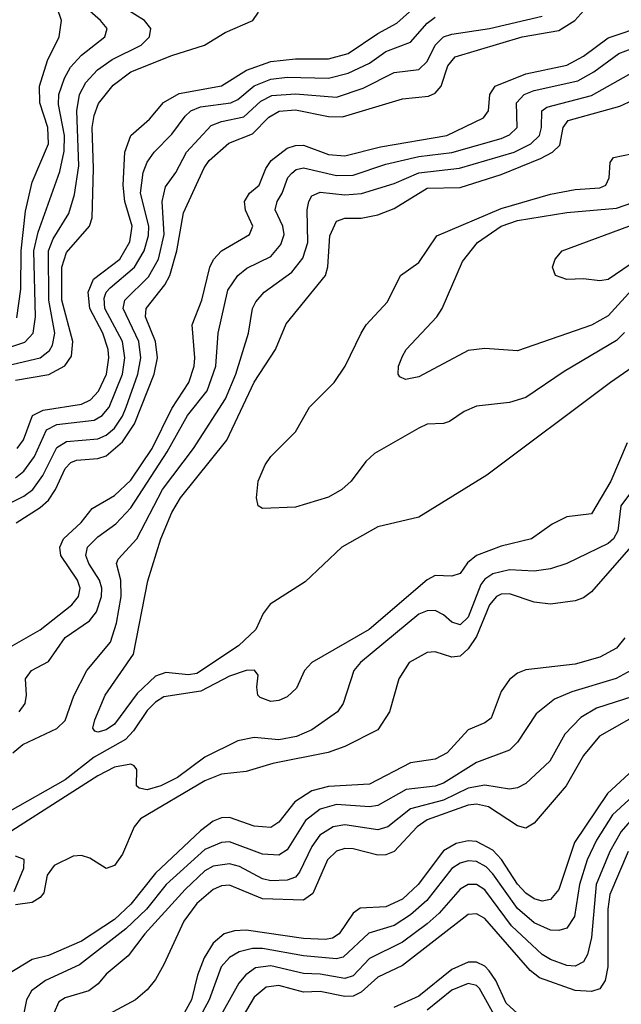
# Model space of a CAD drawing. Header units: inches. Extents: x 501365 to 657855, y 482276 to 547543.
# Tile 642 of 656: x 615980 to 617442, y 512599 to 514992. Entities that reach past the tile are written whole.
import ezdxf

# ---------------------------------------------------------------- set-up
doc = ezdxf.new("R2010")
doc.units = ezdxf.units.IN
doc.header["$MEASUREMENT"] = 0
doc.layers.add('A6511', color=7, linetype='Continuous')

msp = doc.modelspace()

# ---------------------------------------------------------------- linework, layer by layer
at = {"layer": 'A6511', "color": 5}
for points, elevation in [([(615930, 514187.5), (615992.1, 514207.9), (616012.5, 514230), (616018.5, 514270), (616014.5, 514430), (616024.5, 514475.5), (616077.5, 514622.5), (616088, 514672), (616088.7, 514710), (616074.1, 514785.9), (616074.9, 514810), (616088.8, 514850), (616103.7, 514876.2), (616130, 514905.3), (616187, 514950), (616192.2, 514970), (616176.6, 514990), (616130, 515030.3)], 3760), ([(615950, 514151.3), (616030, 514169.8), (616052.4, 514187.7), (616059.4, 514200.6), (616065.1, 514230), (616050.8, 514310), (616049.6, 514430), (616061.2, 514458.9), (616099.6, 514520.4), (616113.3, 514566.7), (616123.3, 514636.7), (616118.6, 514770), (616125.3, 514810), (616140.7, 514839.3), (616169.1, 514870), (616204.9, 514895.1), (616275, 514930), (616295.4, 514950), (616298.4, 514970), (616282.9, 514990), (616189.2, 515049.2)], 3740), ([(615971.2, 513768.8), (616030, 513806.1), (616050, 513824.3), (616067, 513850), (616090, 513900.8), (616104.2, 513915.8), (616118.3, 513921.7), (616170, 513925.7), (616190, 513931.6), (616230, 513965.8), (616258.8, 514010), (616307.1, 514130), (616315, 514170), (616309.8, 514210), (616286, 514270), (616287, 514290), (616332.8, 514347.2), (616344.5, 514370), (616361.8, 514430), (616377.8, 514522.2), (616427.9, 514632.1), (616440.5, 514650), (616488.1, 514691.9), (616545.6, 514714.4), (616585.3, 514754.7), (616610.5, 514769.5), (616650, 514773.1), (616730, 514756.2), (616764.6, 514755.4), (616910, 514799.7), (616973.7, 514806.3), (616990, 514813.6), (617004.3, 514830), (617020.4, 514879.6), (617038.4, 514901.6), (617201, 514950), (617290, 514965.7), (617328.9, 514990), (617365.7, 515030)], 3620), ([(615972.7, 514267.3), (615982.7, 514337.3), (615983.3, 514430), (615993.6, 514526.4), (616010, 514596.8), (616050.2, 514690), (616048.2, 514730), (616028.8, 514790), (616028.4, 514830), (616047.7, 514892.3), (616075.7, 514950), (616081.8, 514990), (616061.4, 515050)], 3780), ([(615974.1, 513950), (615989.4, 513970.6), (616011.1, 514030), (616036.8, 514043.2), (616130, 514057.6), (616152.1, 514067.9), (616171.2, 514088.8), (616190.5, 514130.5), (616196.8, 514170), (616195.3, 514190), (616182, 514230), (616150.5, 514290), (616146.5, 514330), (616158.9, 514361), (616223.5, 514410), (616247.7, 514452.3), (616252.9, 514490), (616235.7, 514550), (616231.4, 514590), (616235.3, 514670), (616250, 514710.1), (616295.6, 514750), (616329.6, 514790.4), (616367.2, 514812.8), (616470, 514830.9), (616530.8, 514869.2), (616590, 514890.3), (616650, 514897), (616730, 514896.7), (616778.3, 514910), (616850, 514958.6), (616896.4, 514983.6), (616950, 515031.1)], 3680), ([(615970, 514115.9), (616050.3, 514129.7), (616089.6, 514150.4), (616105.7, 514174.3), (616109.3, 514210), (616082.3, 514310), (616082.6, 514390), (616093.7, 514426.3), (616149.6, 514490), (616155.9, 514510), (616159.6, 514630), (616156.4, 514730), (616160.9, 514759.1), (616171.7, 514788.3), (616207.4, 514832.6), (616250, 514864.8), (616350, 514904.6), (616429.1, 514930), (616479.5, 514960.5), (616546.4, 514990), (616560.2, 515010)], 3720), ([(615942.8, 513810), (615990, 513833.6), (616011.5, 513850), (616036, 513884), (616070, 513952.5), (616093.4, 513966.6), (616170, 513973.3), (616190, 513982.4), (616210, 513999.4), (616230, 514028.3), (616238.9, 514050), (616267.1, 514130), (616274.5, 514170), (616269.2, 514210), (616231, 514290), (616235.3, 514310), (616293.2, 514366.8), (616316.9, 514410), (616331.3, 514470), (616325.9, 514550), (616334.2, 514585.8), (616359.2, 514620.8), (616385.5, 514670), (616445.5, 514734.5), (616470, 514744.7), (616524.3, 514755.7), (616566.2, 514793.8), (616592.8, 514807.2), (616650, 514812), (616750, 514803.8), (616814.5, 514825.5), (616890, 514863.3), (616950, 514870.9), (616970, 514890), (616989.8, 514930.2), (617010, 514950.1), (617030, 514956.7), (617122, 514970), (617250, 515000.7)], 3640), ([(615970, 513878.8), (615990, 513894.6), (616015.5, 513930), (616044.8, 513995.2), (616070, 514007.8), (616161.2, 514018.8), (616180.6, 514030), (616197.6, 514050), (616229.4, 514130), (616235.6, 514170), (616229.4, 514210), (616186.4, 514290), (616184.8, 514315.2), (616189.7, 514330), (616199.7, 514340.3), (616259.2, 514390), (616282.2, 514430), (616292.8, 514467.2), (616293.4, 514490), (616273.7, 514570), (616279.6, 514620.4), (616290, 514645.9), (616307.1, 514670), (616350, 514713.6), (616382.3, 514757.7), (616395.9, 514770), (616419.7, 514780.3), (616493.2, 514790), (616510, 514798.2), (616550, 514831.4), (616590, 514847.6), (616630, 514852.3), (616730, 514849.8), (616778.5, 514861.5), (616830, 514886.2), (616870, 514914.2), (616930, 514937.5), (616970, 514983.2), (616990, 514997.6)], 3660), ([(615961.4, 513470), (616030, 513509.3), (616106.7, 513570), (616122.9, 513590), (616126.6, 513610), (616120, 513630), (616080.2, 513690), (616077.1, 513710), (616086.7, 513730), (616129.6, 513770), (616155.8, 513804.2), (616210, 513835.4), (616250, 513872.5), (616301.6, 513950), (616350, 514046.8), (616391.3, 514110), (616403.9, 514150), (616405.6, 514170), (616399.3, 514250), (616422.4, 514310), (616441.9, 514390), (616451, 514409), (616470.2, 514429.8), (616538.8, 514470), (616546.4, 514490), (616529, 514529), (616526, 514550), (616538.4, 514570), (616562.2, 514590), (616577.8, 514630), (616591, 514650), (616630, 514679.9), (616650, 514686.4), (616670, 514686.6), (616730, 514664.2), (616770, 514660.9), (616856.8, 514683.2), (617018.1, 514710), (617107.1, 514752.9), (617119.2, 514770), (617122.5, 514810), (617135.2, 514830), (617210, 514860.5), (617310, 514881.5), (617350, 514903), (617410, 514948), (617501.9, 514978.1)], 3580), ([(615978.7, 513310), (615993, 513330), (615996.7, 513350), (615994.3, 513390), (616008.2, 513410), (616050, 513432), (616090, 513490.1), (616149.5, 513530.5), (616166.9, 513553.1), (616179, 513590), (616179.2, 513610), (616173.5, 513630), (616147.9, 513670), (616140.4, 513690), (616144.9, 513710), (616170, 513735.2), (616213.5, 513766.5), (616250, 513805.3), (616338.7, 513941.3), (616388.1, 514030), (616435.4, 514090), (616456.9, 514150), (616461.9, 514230), (616485.6, 514334.4), (616510, 514370.1), (616532.3, 514387.7), (616590, 514416.5), (616614.9, 514445.1), (616622.8, 514470), (616619.4, 514490), (616601, 514530), (616605.6, 514550), (616618.1, 514570), (616631.8, 514608.2), (616640.9, 514619.1), (616652.2, 514627.8), (616670, 514632.1), (616750, 514612.9), (616790, 514614.3), (616870, 514640.3), (616950, 514659.5), (617030, 514669.2), (617150, 514703.4), (617170, 514711.6), (617189.1, 514730), (617187.1, 514790), (617205.6, 514810), (617230, 514819.6), (617336.5, 514843.5), (617375.1, 514864.9), (617435.8, 514910), (617470, 514922.9)], 3560), ([(615963.5, 513210), (615987.7, 513230), (616070, 513269.3), (616090, 513289), (616111.6, 513348.4), (616142.7, 513410), (616200.8, 513479.2), (616215.1, 513524.9), (616226.5, 513590), (616226, 513630), (616215.4, 513670), (616219.2, 513680.8), (616264.3, 513730), (616327.1, 513850), (616402.1, 513950), (616479.8, 514070), (616505.3, 514130), (616535.8, 514230), (616545.7, 514290), (616553.9, 514306.1), (616574.2, 514330), (616641.4, 514378.6), (616668, 514412), (616679.9, 514450), (616678.9, 514530), (616682.3, 514550), (616690, 514563.5), (616710, 514572.6), (616770, 514565.9), (616810.6, 514569.4), (616890, 514593.6), (616950, 514619.4), (617048.9, 514631.1), (617182, 514670), (617222.1, 514690), (617243.3, 514710), (617248.4, 514730), (617248.6, 514770), (617260.7, 514779.3), (617370, 514807.8), (617486.5, 514873.5)], 3540), ([(617518.8, 514181.2), (617415.4, 514110), (617114.9, 513885.1), (616950, 513783.1), (616850, 513759), (616763.2, 513710), (616674, 513626), (616588.3, 513571.7), (616571.4, 513548.6), (616554, 513510), (616512, 513470), (616410, 513403.2), (616390, 513399.8), (616334.9, 513405.1), (616310, 513396.2), (616265.7, 513354.3), (616210, 513279.6), (616190, 513265.9), (616170, 513260.5), (616162.7, 513262.7), (616157.7, 513270), (616162.9, 513290), (616187.3, 513350), (616256.7, 513450), (616291.6, 513628.4), (616323.3, 513730), (616350, 513793.9), (616371.1, 513830), (616483.3, 513970), (616550, 514111.3), (616601.7, 514190), (616627.7, 514252.3), (616722.9, 514370), (616728.8, 514391.2), (616733.8, 514466.2), (616750, 514502), (616770, 514509.2), (616810, 514509.7), (616850, 514517.9), (616890, 514533), (616970, 514582.1), (617050, 514584.2), (617150, 514615.4), (617245.6, 514654.4), (617274.8, 514670), (617292.9, 514687.1), (617300.7, 514730), (617312.8, 514747.2), (617438.5, 514781.5), (617470, 514796.2)], 3520), ([(617450, 514232), (617430, 514212), (617303.5, 514136.5), (617210, 514073.6), (617170, 514061.2), (617090, 514052.7), (617060.3, 514039.7), (617024.4, 514015.6), (617010, 514010.6), (616970, 514008.6), (616950, 513999.3), (616842.3, 513937.7), (616821.5, 513918.5), (616785.6, 513870), (616763.2, 513850), (616730, 513831.6), (616650, 513806.8), (616570, 513803.5), (616559.5, 513810), (616555.1, 513830), (616559.3, 513870), (616576.7, 513910), (616590.6, 513930), (616649.9, 513990.1), (616684.1, 514050), (616744.3, 514110), (616770.9, 514150), (616809.4, 514230), (616822, 514250), (616874.2, 514305.8), (616905, 514370), (616950, 514402.1), (616993.8, 514466.2), (617150, 514533.3), (617270, 514567.7), (617330, 514579), (617390, 514582.9), (617404.5, 514590), (617412.7, 514607.3), (617414.9, 514645.1), (617422.9, 514657.1), (617470, 514666.3)], 3480), ([(617475.9, 514344.1), (617410, 514272.3), (617370, 514249.1), (617190, 514187.1), (617110, 514193.1), (617070, 514187.7), (616950, 514124.1), (616917.6, 514117.6), (616903.7, 514123.7), (616899.6, 514130), (616900.4, 514150), (616910, 514174.4), (616919.2, 514190), (616994.1, 514270), (617006.6, 514290), (617055.8, 514404.3), (617092.2, 514450), (617149.9, 514490), (617190, 514503.8), (617310, 514522.9), (617430, 514533.4), (617470, 514547.8)], 3460), ([(617605.9, 514494), (617410, 514360.8), (617390, 514356.9), (617350, 514362.4), (617310, 514360.8), (617282, 514370), (617275.1, 514390), (617281.6, 514410), (617298, 514430), (617482, 514498)], 3440), ([(617456.6, 513963.4), (617416.8, 513870), (617370, 513791.3), (617310, 513783.9), (617273.9, 513766.1), (617223.9, 513730), (617150, 513712.3), (617090, 513689.9), (617068.1, 513671.9), (617050, 513646.3), (617030, 513639.2), (616990, 513640.7), (616970, 513630.3), (616829.5, 513510), (616690.1, 513429.9), (616672.1, 513410), (616652.6, 513367.4), (616630, 513346), (616610, 513337), (616590, 513335), (616564.5, 513344.5), (616558.7, 513350), (616556.1, 513370), (616559.1, 513399.1), (616550.9, 513410.9), (616530, 513410.5), (616490, 513396.4), (616419.8, 513360.2), (616330, 513346), (616310, 513333.6), (616290, 513312.6), (616256.6, 513263.4), (616237.1, 513242.9), (616160.7, 513199.3), (616090, 513144.8), (615950, 513065.2)], 3540), ([(617478.7, 513861.3), (617440.8, 513810), (617433.4, 513750), (617422.9, 513730), (617410, 513718.7), (617309.7, 513670.3), (617270, 513656.9), (617230, 513651.4), (617170, 513654.9), (617130, 513645.4), (617110, 513632), (617101, 513619), (617070, 513540.2), (617050, 513521.1), (617030, 513527.7), (617010, 513545.8), (616990, 513555.9), (616970, 513555.2), (616950, 513546.8), (616808.1, 513430), (616791.8, 513410), (616765.9, 513330), (616752.1, 513310), (616690, 513266.1), (616652.6, 513250), (616610, 513241.5), (616550, 513247.3), (616510, 513238.9), (616430, 513199.2), (616363.8, 513150), (616322.9, 513130), (616290, 513120.2), (616270, 513124.2), (616263.9, 513130), (616264.7, 513170), (616258.4, 513178.4), (616250, 513182.6), (616210, 513175), (616170, 513154.6), (615870, 512962.9)], 3560), ([(617482.3, 513730), (617370, 513601.5), (617350, 513587.1), (617330, 513579.7), (617270, 513571.3), (617230, 513576.6), (617170, 513596.2), (617150, 513595.9), (617139, 513590), (617121.7, 513570), (617090, 513493.1), (617070, 513462.6), (617050, 513445.3), (617030, 513443), (616990, 513455.2), (616970, 513454), (616926.2, 513430), (616901, 513390), (616878.9, 513310), (616850, 513266.1), (616770, 513225.5), (616729.2, 513210.8), (616595.5, 513184.5), (616530, 513165), (616470, 513158.6), (616430, 513142), (616273.2, 513050), (616257.9, 513030), (616230, 512964.2), (616210, 512936.5), (616190, 512928.7), (616150, 512954.2), (616130, 512960.9), (616110, 512958.7), (616063.5, 512936.5), (616046.9, 512913.1), (616038.8, 512870), (616030, 512858.5), (616010, 512846.7), (615970, 512840.9)], 3580), ([(617450.6, 513489.4), (617430, 513464.4), (617390, 513442.3), (617330, 513425.9), (617210, 513411.5), (617190, 513403.4), (617170, 513388.2), (617150, 513359.3), (617125.4, 513294.6), (617110, 513282.7), (617070, 513266.1), (617019.2, 513210), (616990, 513194.5), (616930, 513185.9), (616830, 513133.6), (616730, 513128.6), (616690, 513117.6), (616648.7, 513091.3), (616610, 513042), (616590, 513028.5), (616550, 513031.9), (616490, 513053), (616470, 513051.8), (616450, 513043.8), (616419.5, 513020.5), (616310, 512917.5), (616250, 512842.1), (616210, 512805), (616130, 512752.4), (616050, 512717.8), (616010, 512708), (615950, 512671.7)], 3620), ([(617464.8, 513410), (617429.6, 513390.4), (617321.4, 513358.6), (617279.8, 513340.2), (617235.4, 513304.6), (617190, 513236), (617170, 513216.2), (617090, 513186.7), (617010, 513136.3), (616990, 513129.1), (616919.2, 513120.8), (616850, 513081.8), (616830, 513079), (616750, 513084.8), (616710, 513073.3), (616674.7, 513045.3), (616630, 512974.5), (616610, 512961.4), (616570, 512964.2), (616490, 512993.5), (616470, 512992.5), (616430, 512975.1), (616336.2, 512890), (616287.9, 512830), (616237.9, 512782.1), (616125.1, 512694.9), (616043, 512657), (616008.4, 512631.6), (615996.6, 512610), (615984.2, 512550)], 3640), ([(617470, 513347.3), (617381.4, 513318.6), (617343.9, 513296.1), (617304.9, 513255.1), (617268.4, 513190), (617210, 513135.6), (617190, 513124.8), (617170, 513122.2), (617110, 513131.4), (617070, 513124.1), (617010, 513095.2), (616930, 513073.7), (616874.3, 513030), (616850, 513022.7), (616770, 513034.9), (616742, 513030), (616709.7, 513010), (616690, 512982.4), (616659.9, 512920.1), (616650, 512908.2), (616630, 512900.5), (616590, 512899.3), (616570, 512903.7), (616513.9, 512933.9), (616490, 512940.1), (616450, 512934.9), (616430, 512923.3), (616381.7, 512878.3), (616284.2, 512770), (616243.2, 512716.8), (616190, 512671.9), (616171, 512649), (616148.2, 512631.8), (616090, 512614.6), (616075.1, 512604.9), (616050.5, 512550)], 3660), ([(617550, 513342.1), (617389.4, 513250.6), (617350, 513203.6), (617307.8, 513130), (617230, 513039.5), (617210, 513026.8), (617190, 513032.9), (617119, 513079), (617090, 513085), (617070, 513082.6), (616970, 513047.3), (616945.7, 513030), (616890, 512970.6), (616870, 512962.3), (616850, 512961.5), (616790, 512977.2), (616770, 512977.3), (616750, 512971.3), (616727.7, 512950), (616692.1, 512867.9), (616670, 512852.1), (616570, 512855.7), (616490, 512888.3), (616470, 512886.8), (616450, 512877.8), (616410, 512844), (616378.6, 512801.4), (616330, 512695.9), (616310, 512659.3), (616290, 512633.9), (616261.6, 512610), (616163.1, 512556.9)], 3680), ([(617481.6, 513178.4), (617408.4, 513111.6), (617327.9, 512992.1), (617290, 512877.7), (617270, 512853.4), (617250, 512849.6), (617230, 512855.2), (617210, 512868.8), (617190, 512890.9), (617151.1, 512951.1), (617130, 512973.3), (617090, 512994.5), (617070, 512996.2), (617040.4, 512990), (617010, 512972.3), (616948.2, 512890), (616910, 512854.2), (616870, 512836), (616807.2, 512832.8), (616790, 512820.1), (616756.6, 512770), (616739.9, 512760.1), (616723.5, 512756.5), (616670, 512759.3), (616530, 512779.3), (616502.2, 512777.8), (616476.6, 512770), (616450, 512747.2), (616428.3, 512711.7), (616412.1, 512670), (616397.8, 512610), (616375.9, 512570)], 3720), ([(617510, 513140.9), (617420.8, 513059.2), (617382.1, 512997.9), (617359.1, 512950), (617340.8, 512890), (617327.9, 512812.1), (617310, 512783.8), (617290, 512778.1), (617270, 512779.2), (617230, 512796.9), (617190, 512831.7), (617130, 512916.4), (617113.4, 512933.4), (617090, 512945.8), (617070, 512947.5), (617050, 512942.1), (617030, 512928.9), (616969, 512851), (616930, 512816.8), (616890, 512790.7), (616828.4, 512771.6), (616766.1, 512713.9), (616750, 512709.5), (616670, 512717), (616570, 512734.7), (616545.5, 512734.5), (616513.1, 512726.9), (616490, 512712.9), (616469.5, 512690), (616440.7, 512610), (616408.3, 512550)], 3740), ([(617469.3, 513050.7), (617441.3, 513018.7), (617414.4, 512970), (617381, 512890), (617370, 512761.1), (617359.6, 512720.4), (617350, 512701.9), (617330, 512692), (617310, 512693.3), (617270, 512707.7), (617250, 512720.4), (617175.4, 512790), (617110, 512877.3), (617090, 512889.9), (617070, 512890.5), (617050, 512878.7), (616999.3, 512820.7), (616970, 512794.9), (616910, 512750.2), (616830.1, 512710), (616790, 512668.4), (616770, 512662), (616710, 512672.6), (616670, 512673.6), (616590, 512692.4), (616552.7, 512687.3), (616529.1, 512670.9), (616512.3, 512650), (616454, 512546)], 3760), ([(615966.7, 512873.3), (615989.7, 512930), (615990.9, 512950.9), (615970, 512959.3)], 3580), ([(617458.5, 512970), (617414.1, 512865.9), (617409.5, 512830), (617409.4, 512690), (617402.8, 512657.2), (617390, 512636.7), (617370, 512629.9), (617330, 512632.3), (617243.1, 512663.1), (617220.8, 512680.8), (617110, 512807.4), (617090, 512818.8), (617070, 512817.5), (616910, 512693.5), (616850, 512664.7), (616810, 512628.6), (616790, 512618.8), (616770, 512618), (616710, 512630.4), (616670, 512628.8), (616610, 512644.5), (616579.1, 512640.9), (616550, 512616.2), (616480.6, 512499.4)], 3780), ([(617190, 512576.6), (617162.1, 512602.1), (617136.7, 512656.7), (617120.6, 512680.6), (617110, 512691.3), (617090, 512701.1), (617070, 512701.5), (617030, 512683.4), (616950, 512618.9), (616888.9, 512591.1)], 3820), ([(617140.6, 512560.6), (617097.3, 512637.3), (617090, 512644.6), (617070, 512649.7), (617030, 512633.2), (616970, 512584.8)], 3840)]:
    msp.add_lwpolyline(points, dxfattribs=dict(at, elevation=elevation))

doc.saveas('drawing.dxf')
